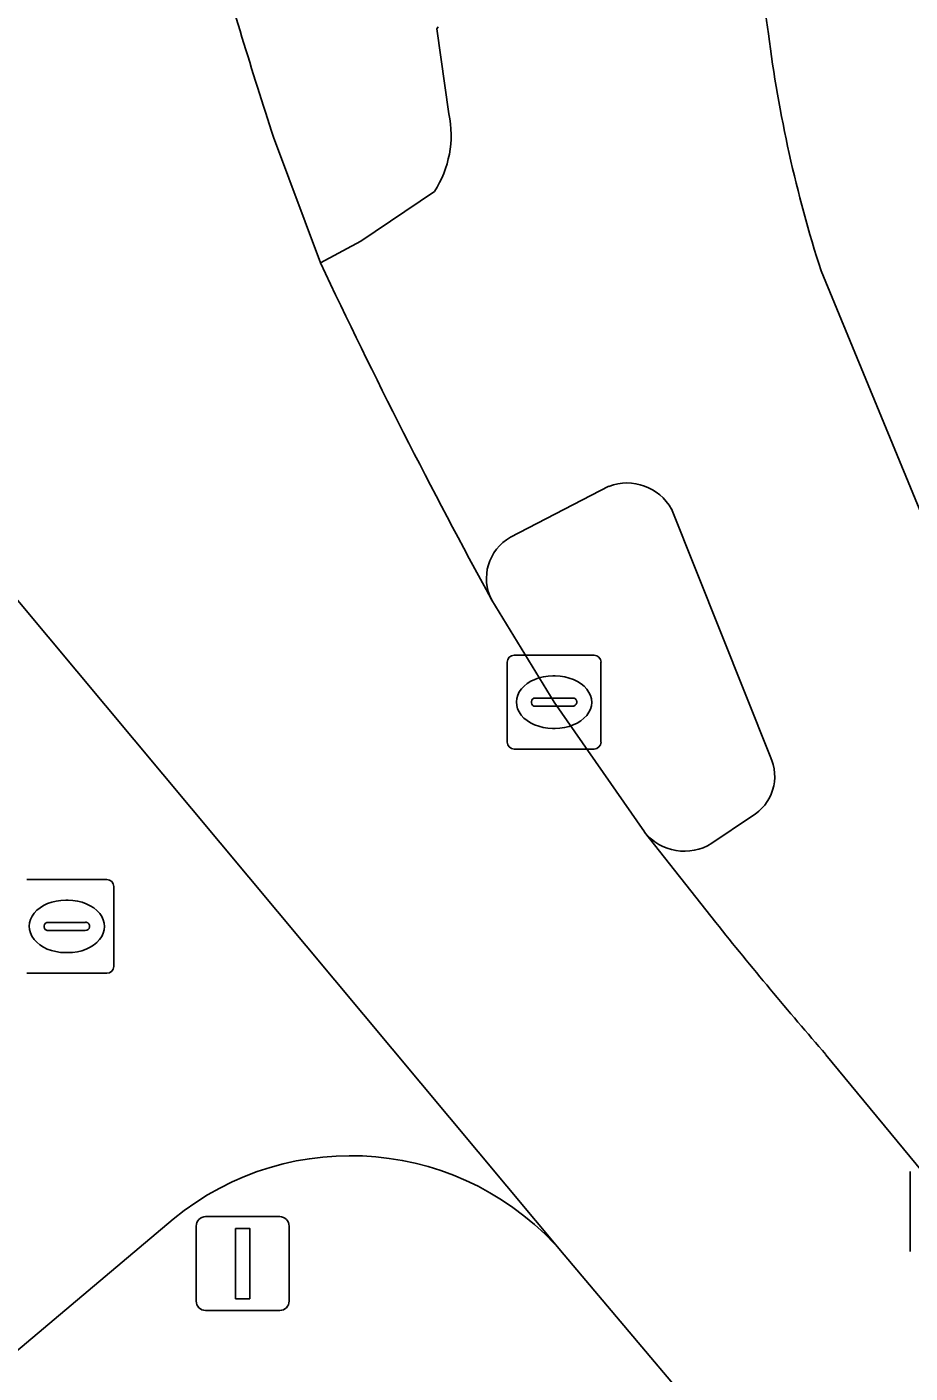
# Model space of a CAD drawing. Extents: x 159489 to 160304, y 383825 to 384531.
# Drawn here: x 159812.44 to 159821.86, y 384454.1 to 384468.46 of the extents above; entities that cross this region are included whole.
import ezdxf

# ---------------------------------------------------------------- set-up
doc = ezdxf.new("R2010")
doc.units = 0
for name, color, linetype in [('IMGEO_Berm_groen', 7, 'Continuous'), ('IMGEO_Fietspad_gesloten', 7, 'Continuous'), ('IMGEO_Kolk', 7, 'Continuous'), ('IMGEO_Rijbaan_lokaal_gesloten', 7, 'Continuous'), ('IMGEO_Rioolput', 7, 'Continuous'), ('IMGEO_Verkeersbordpaal', 7, 'Continuous'), ('IMGEO_Verkeerseiland_gesloten', 7, 'Continuous'), ('IMGEO_Verkeerseiland_groen', 7, 'Continuous'), ('IMGEO_Voetpad_open', 7, 'Continuous')]:
    doc.layers.add(name, color=color, linetype=linetype)

msp = doc.modelspace()

# ---------------------------------------------------------------- linework, layer by layer
at = {"layer": 'IMGEO_Berm_groen'}
for points in [[(159814.001, 384455.744), (159808.879, 384451.427)], [(159820.194, 384452.968), (159818.172, 384455.366)]]:
    msp.add_lwpolyline(points, dxfattribs=at)
msp.add_arc((159815.894, 384453.436), 2.986, 40.2836, 129.3597, dxfattribs=at)
at = {"layer": 'IMGEO_Fietspad_gesloten'}
for points in [[(159816.826, 384468.458), (159816.814, 384468.438), (159816.941, 384467.53)], [(159816.787, 384466.704), (159816.004, 384466.173), (159815.572, 384465.943)], [(159820.962, 384457.499), (159827.819, 384449.194), (159824.719, 384456.615), (159820.909, 384465.856)], [(159817.597, 384463.016), (159818.648, 384463.56)], [(159819.316, 384463.318), (159820.366, 384460.681)], [(159820.167, 384460.039), (159819.744, 384459.753)], [(159819.028, 384459.873), (159819.787, 384458.909)]]:
    msp.add_lwpolyline(points, dxfattribs=at)
for centre, radius, start, end in [((159833.503, 384470.283), 13.291, 148.9993, 188.2196), ((159834.318, 384470.159), 14.082, 187.2435, 197.7901), ((159815.864, 384467.304), 1.101, 327.0048, 11.8732), ((159875.673, 384494.216), 66.419, 205.19351, 208.67351), ((159818.842, 384463.052), 0.543, 29.268, 110.9036), ((159817.845, 384462.579), 0.503, 119.5685, 207.4577), ((159819.922, 384460.467), 0.493, 299.7739, 25.7824), ((159819.453, 384460.21), 0.542, 218.4634, 302.5082), ((159854.058, 384486.274), 43.856, 218.6065, 221.0046)]:
    msp.add_arc(centre, radius, start, end, dxfattribs=at)
at = {"layer": 'IMGEO_Kolk'}
for p, q in [((159817.637, 384461.758), (159818.489, 384461.758)), ((159817.562, 384460.832), (159817.562, 384461.684)), ((159818.563, 384461.684), (159818.563, 384460.832)), ((159818.05, 384461.538), (159818.075, 384461.538)), ((159817.821, 384461.252), (159817.821, 384461.264)), ((159818.259, 384461.215), (159817.861, 384461.215)), ((159817.864, 384461.301), (159818.262, 384461.301)), ((159818.305, 384461.264), (159818.305, 384461.252)), ((159818.073, 384460.978), (159818.048, 384460.978)), ((159818.489, 384460.758), (159817.637, 384460.758)), ((159821.858, 384455.402), (159821.858, 384456.254))]:
    msp.add_line(p, q, dxfattribs=at)
for points in [[(159817.637, 384461.758), (159818.489, 384461.758)], [(159817.562, 384460.832), (159817.562, 384461.684)], [(159818.563, 384461.684), (159818.563, 384460.832)], [(159818.489, 384460.758), (159817.637, 384460.758)], [(159821.858, 384455.402), (159821.858, 384456.254)]]:
    msp.add_lwpolyline(points, dxfattribs=at)
for centre, radius, start, end in [((159817.639, 384461.682), 0.0765, 91.552, 178.448), ((159817.639, 384461.682), 0.0765, 91.552, 178.448), ((159818.487, 384461.682), 0.0765, 1.552, 88.448), ((159818.487, 384461.682), 0.0765, 1.552, 88.448), ((159817.861, 384461.261), 0.0403, 85.8775, 175.7526), ((159817.858, 384461.251), 0.0366, 178.938, 274.7102), ((159818.262, 384461.258), 0.043, 264.8664, 352.4533), ((159818.266, 384461.263), 0.0386, 1.7309, 96.639), ((159817.639, 384460.834), 0.0765, 181.552, 268.448), ((159817.639, 384460.834), 0.0765, 181.552, 268.448), ((159818.487, 384460.834), 0.0765, 271.552, 358.448), ((159818.487, 384460.834), 0.0765, 271.552, 358.448)]:
    msp.add_arc(centre, radius, start, end, dxfattribs=at)
for centre, major_axis, ratio, start_param, end_param in [((159818.049, 384461.258), (-0.387, 0.002), 0.722429, 4.712389, 7.853982), ((159818.074, 384461.258), (-0.39, 0.002), 0.717154, 1.570796, 4.712389)]:
    msp.add_ellipse(centre, major_axis=major_axis, ratio=ratio, start_param=start_param, end_param=end_param, dxfattribs=at)
at = {"layer": 'IMGEO_Rijbaan_lokaal_gesloten'}
for points in [[(159808.274, 384467.257), (159810.831, 384464.15), (159818.172, 384455.366), (159820.194, 384452.968), (159827.945, 384443.619), (159828.901, 384442.466), (159830.127, 384440.989), (159834.549, 384435.653), (159868.213, 384395.037), (159870.955, 384397.301), (159870.406, 384397.974), (159833.313, 384442.63), (159828.111, 384448.845), (159827.819, 384449.194), (159820.962, 384457.499)], [(159815.572, 384465.943), (159815.072, 384467.281)], [(159818.172, 384455.366), (159810.831, 384464.15)], [(159819.787, 384458.909), (159819.028, 384459.873), (159819.026, 384459.876), (159818.063, 384461.258), (159817.399, 384462.347)], [(159808.879, 384451.427), (159814.001, 384455.744)]]:
    msp.add_lwpolyline(points, dxfattribs=at)
for centre, radius, start, end in [((159885.707, 384490.128), 74.238, 196.19521, 197.92372), ((159875.673, 384494.216), 66.419, 205.19351, 208.67351), ((159854.058, 384486.274), 43.856, 218.6065, 221.0046), ((159815.894, 384453.436), 2.986, 40.2836, 129.3597)]:
    msp.add_arc(centre, radius, start, end, dxfattribs=at)
at = {"layer": 'IMGEO_Rioolput'}
for p, q in [((159812.443, 384459.367), (159813.295, 384459.367)), ((159813.369, 384459.293), (159813.369, 384458.441)), ((159812.856, 384459.147), (159812.881, 384459.147)), ((159812.627, 384458.861), (159812.627, 384458.873)), ((159812.67, 384458.91), (159813.068, 384458.91)), ((159813.111, 384458.873), (159813.111, 384458.861)), ((159813.065, 384458.824), (159812.667, 384458.824)), ((159812.879, 384458.587), (159812.854, 384458.587)), ((159813.295, 384458.367), (159812.443, 384458.367))]:
    msp.add_line(p, q, dxfattribs=at)
for points in [[(159812.443, 384459.367), (159813.295, 384459.367)], [(159813.369, 384459.293), (159813.369, 384458.441)], [(159813.295, 384458.367), (159812.443, 384458.367)]]:
    msp.add_lwpolyline(points, dxfattribs=at)
for centre, radius, start, end in [((159813.293, 384459.291), 0.0765, 1.552, 88.448), ((159813.293, 384459.291), 0.0765, 1.552, 88.448), ((159812.667, 384458.87), 0.0403, 85.8775, 175.7526), ((159813.072, 384458.872), 0.0386, 1.7309, 96.639), ((159812.664, 384458.86), 0.0366, 178.938, 274.7102), ((159813.068, 384458.867), 0.043, 264.8664, 352.4533), ((159813.293, 384458.443), 0.0765, 271.552, 358.448), ((159813.293, 384458.443), 0.0765, 271.552, 358.448)]:
    msp.add_arc(centre, radius, start, end, dxfattribs=at)
for centre, major_axis, ratio, start_param, end_param in [((159812.855, 384458.867), (-0.387, 0.002), 0.722429, 4.712389, 7.853982), ((159812.88, 384458.867), (-0.39, 0.002), 0.717154, 1.570796, 4.712389)]:
    msp.add_ellipse(centre, major_axis=major_axis, ratio=ratio, start_param=start_param, end_param=end_param, dxfattribs=at)
at = {"layer": 'IMGEO_Verkeersbordpaal'}
for p, q in [((159814.348, 384455.772), (159815.138, 384455.772)), ((159815.138, 384455.772), (159814.348, 384455.772)), ((159814.248, 384454.872), (159814.248, 384455.672)), ((159814.248, 384455.672), (159814.248, 384454.872)), ((159815.238, 384455.672), (159815.238, 384454.872)), ((159815.238, 384454.872), (159815.238, 384455.672)), ((159815.138, 384454.772), (159814.348, 384454.772)), ((159814.348, 384454.772), (159815.138, 384454.772))]:
    msp.add_line(p, q, dxfattribs=at)
msp.add_lwpolyline([(159814.668, 384455.647), (159814.818, 384455.647), (159814.818, 384454.897), (159814.668, 384454.897), (159814.668, 384455.647)], dxfattribs=at)
for centre, start, end in [((159814.348, 384455.672), 90, 180), ((159814.348, 384455.672), 90, 180), ((159815.138, 384455.672), 0, 90), ((159815.138, 384455.672), 360, 90), ((159814.348, 384454.872), 180, 270), ((159814.348, 384454.872), 180, 270), ((159815.138, 384454.872), 270, 0), ((159815.138, 384454.872), 270, 0)]:
    msp.add_arc(centre, 0.1, start, end, dxfattribs=at)
at = {"layer": 'IMGEO_Verkeerseiland_gesloten'}
for points in [[(159818.648, 384463.56), (159817.597, 384463.016)], [(159820.366, 384460.681), (159819.316, 384463.318)], [(159817.399, 384462.347), (159818.063, 384461.258), (159819.026, 384459.876), (159819.028, 384459.873)], [(159819.744, 384459.753), (159820.167, 384460.039)]]:
    msp.add_lwpolyline(points, dxfattribs=at)
for centre, radius, start, end in [((159818.842, 384463.052), 0.543, 29.268, 110.9036), ((159817.845, 384462.579), 0.503, 119.5685, 207.4577), ((159819.922, 384460.467), 0.493, 299.7739, 25.7824), ((159819.453, 384460.21), 0.542, 218.4634, 302.5082)]:
    msp.add_arc(centre, radius, start, end, dxfattribs=at)
at = {"layer": 'IMGEO_Verkeerseiland_groen'}
for points in [[(159816.941, 384467.53), (159816.814, 384468.438), (159816.826, 384468.458)], [(159815.072, 384467.281), (159815.572, 384465.943), (159816.004, 384466.173), (159816.787, 384466.704)]]:
    msp.add_lwpolyline(points, dxfattribs=at)
for centre, radius, start, end in [((159885.707, 384490.128), 74.238, 196.19521, 197.92372), ((159815.864, 384467.304), 1.101, 327.0048, 11.8732)]:
    msp.add_arc(centre, radius, start, end, dxfattribs=at)
at = {"layer": 'IMGEO_Voetpad_open'}
msp.add_lwpolyline([(159820.909, 384465.856), (159824.719, 384456.615), (159827.819, 384449.194), (159828.111, 384448.845), (159828.81, 384449.429), (159834.003, 384443.206), (159833.313, 384442.63), (159870.406, 384397.974), (159870.955, 384397.301), (159872.413, 384395.512), (159875.504, 384391.717), (159879.696, 384386.642), (159882.87, 384382.969), (159884.326, 384381.141), (159884.396, 384381.053), (159886.419, 384378.641), (159895.168, 384368.052)], dxfattribs=at)
for centre, radius, start, end in [((159833.503, 384470.283), 13.291, 148.9993, 188.2196), ((159834.318, 384470.159), 14.082, 187.2435, 197.7901)]:
    msp.add_arc(centre, radius, start, end, dxfattribs=at)

doc.saveas('drawing.dxf')
